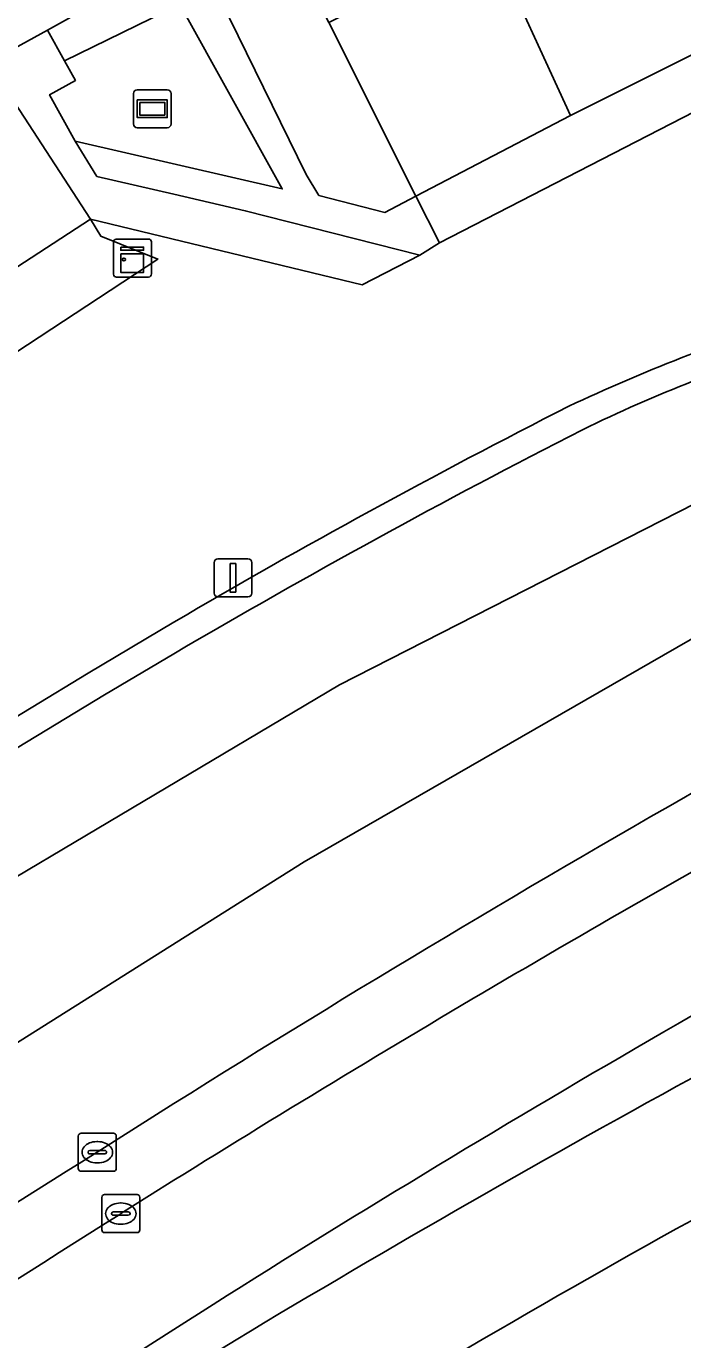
# Model space of a CAD drawing. Extents: x 156412 to 157779, y 382335 to 383768.
# Drawn here: x 157496.12 to 157513.38, y 382985.21 to 383019.74 of the extents above; entities that cross this region are included whole.
import ezdxf

# ---------------------------------------------------------------- set-up
doc = ezdxf.new("R2010")
doc.units = 0
for name, color, linetype in [('IMGEO_Berm_groen', 7, 'Continuous'), ('IMGEO_Berm_open', 7, 'Continuous'), ('IMGEO_Groenvoorziening', 7, 'Continuous'), ('IMGEO_Informatiebord', 7, 'Continuous'), ('IMGEO_Kast', 7, 'Continuous'), ('IMGEO_Kolk', 7, 'Continuous'), ('IMGEO_Lichtmast', 7, 'Continuous'), ('IMGEO_OVBaan_gesloten', 7, 'Continuous'), ('IMGEO_Parkeervlak_gesloten', 7, 'Continuous'), ('IMGEO_Parkeervlak_open', 7, 'Continuous'), ('IMGEO_Rijbaan_lokaal_gesloten', 7, 'Continuous'), ('IMGEO_Rijbaan_lokaal_open', 7, 'Continuous'), ('IMGEO_Rijbaan_regionaal_gesloten', 7, 'Continuous'), ('IMGEO_Verkeerseiland_open', 7, 'Continuous'), ('IMGEO_Voetpad_open', 7, 'Continuous')]:
    doc.layers.add(name, color=color, linetype=linetype)

msp = doc.modelspace()

# ---------------------------------------------------------------- linework, layer by layer
at = {"layer": 'IMGEO_Berm_groen'}
for points in [[(157521.303, 383021.411), (157506.982, 383014.042), (157506.471, 383013.72), (157504.951, 383012.942), (157497.808, 383014.669), (157498.076, 383014.218), (157499.578, 383013.619), (157495.54, 383010.963), (157490.795, 383007.842), (157481.623, 383001.956), (157484.825, 382997.012), (157476.254, 382991.64), (157473.96, 382989.921), (157471.201, 382987.855), (157470.566, 382987.381), (157468.435, 382985.793), (157461.525, 382980.641), (157460.226, 382979.598), (157458.936, 382978.542), (157457.656, 382977.475), (157455.677, 382975.849), (157452.824, 382973.504), (157448.099, 382969.405)], [(157493.244, 383000), (157497.744, 383002.73), (157500, 383004.075)], [(157500, 382991.419), (157497.981, 382990.141)], [(157498.601, 382988.525), (157499.36, 382989.002), (157500, 382989.402)]]:
    msp.add_lwpolyline(points, dxfattribs=at)
for centre, radius, start, end in [((157531.307, 382965.24), 49.181, 107.6869, 115.17), ((157598.564, 382835.999), 194.845, 116.90655, 120.38853), ((157703.271, 382667.558), 382.368, 119.60753, 122.1144), ((157700.488, 382668.043), 378.77, 118.78804, 121.95899), ((157672.558, 382702.617), 326.965, 116.18653, 121.20683), ((157647.647, 382750.544), 282.501, 121.99136, 128.187), ((157656.501, 382736.942), 297.029, 122.11342, 128.017)]:
    msp.add_arc(centre, radius, start, end, dxfattribs=at)
at = {"layer": 'IMGEO_Berm_open'}
msp.add_lwpolyline([(157521.303, 383021.411), (157520.769, 383022.478), (157516.482, 383020.414), (157510.433, 383017.392), (157506.362, 383015.269), (157506.982, 383014.042)], close=True, dxfattribs=at)
at = {"layer": 'IMGEO_Groenvoorziening'}
for points in [[(157502.85, 383015.465), (157497.407, 383016.719), (157497.976, 383015.79), (157500, 383015.322), (157501.877, 383014.888), (157506.471, 383013.72), (157506.982, 383014.042), (157506.362, 383015.269), (157505.549, 383014.845), (157503.814, 383015.291), (157503.481, 383015.839), (157500.571, 383021.783), (157497.767, 383020.237), (157496.677, 383019.636), (157497.124, 383018.831), (157500.154, 383020.315)], [(157497.124, 383018.831), (157497.41, 383018.315), (157496.731, 383017.938), (157497.407, 383016.719), (157502.85, 383015.465), (157500.154, 383020.315)]]:
    msp.add_lwpolyline(points, close=True, dxfattribs=at)
at = {"layer": 'IMGEO_Informatiebord'}
for p, q in [((157499.035, 383018.071), (157499.825, 383018.071)), ((157499.825, 383018.071), (157499.035, 383018.071)), ((157498.935, 383017.171), (157498.935, 383017.971)), ((157498.935, 383017.971), (157498.935, 383017.171)), ((157499.925, 383017.971), (157499.925, 383017.171)), ((157499.925, 383017.171), (157499.925, 383017.971)), ((157499.825, 383017.071), (157499.035, 383017.071)), ((157499.035, 383017.071), (157499.825, 383017.071))]:
    msp.add_line(p, q, dxfattribs=at)
for points in [[(157499.036, 383017.803), (157499.824, 383017.803), (157499.824, 383017.339), (157499.036, 383017.339), (157499.036, 383017.803)], [(157499.101, 383017.738), (157499.101, 383017.404), (157499.759, 383017.404), (157499.759, 383017.738), (157499.101, 383017.738)]]:
    msp.add_lwpolyline(points, dxfattribs=at)
for centre, start, end in [((157499.035, 383017.971), 90, 180), ((157499.035, 383017.971), 90, 180), ((157499.825, 383017.971), 0, 90), ((157499.825, 383017.971), 360, 90), ((157499.035, 383017.171), 180, 270), ((157499.035, 383017.171), 180, 270), ((157499.825, 383017.171), 270, 0), ((157499.825, 383017.171), 270, 0)]:
    msp.add_arc(centre, 0.1, start, end, dxfattribs=at)
at = {"layer": 'IMGEO_Kast'}
for p, q in [((157498.409, 383013.219), (157498.409, 383014.06)), ((157498.409, 383014.06), (157498.409, 383013.219)), ((157498.484, 383014.144), (157499.325, 383014.144)), ((157499.325, 383014.144), (157498.484, 383014.144)), ((157499.409, 383014.069), (157499.409, 383013.228)), ((157499.409, 383013.228), (157499.409, 383014.069)), ((157499.334, 383013.144), (157498.493, 383013.144)), ((157498.493, 383013.144), (157499.334, 383013.144))]:
    msp.add_line(p, q, dxfattribs=at)
for points in [[(157498.604, 383013.934), (157499.204, 383013.934), (157499.204, 383013.849), (157498.604, 383013.849), (157498.604, 383013.934)], [(157498.604, 383013.759), (157499.204, 383013.759), (157499.204, 383013.27), (157498.604, 383013.27), (157498.604, 383013.759)]]:
    msp.add_lwpolyline(points, dxfattribs=at)
msp.add_circle((157498.688, 383013.608), 0.0377, dxfattribs=at)
for centre, start, end in [((157498.487, 383014.066), 92.4484, 184.2845), ((157498.487, 383014.066), 92.4484, 184.2845), ((157499.331, 383014.066), 2.4484, 94.2845), ((157499.331, 383014.066), 2.4484, 94.2845), ((157498.487, 383013.222), 182.4484, 274.2845), ((157498.487, 383013.222), 182.4484, 274.2845), ((157499.331, 383013.222), 272.4484, 4.2845), ((157499.331, 383013.222), 272.4484, 4.2845)]:
    msp.add_arc(centre, 0.0779, start, end, dxfattribs=at)
at = {"layer": 'IMGEO_Kolk'}
for p, q in [((157497.485, 382989.714), (157497.485, 382990.566)), ((157497.56, 382990.64), (157498.412, 382990.64)), ((157498.486, 382990.566), (157498.486, 382989.714)), ((157497.744, 382990.134), (157497.744, 382990.146)), ((157497.787, 382990.183), (157498.185, 382990.183)), ((157497.973, 382990.42), (157497.998, 382990.42)), ((157498.228, 382990.146), (157498.228, 382990.134)), ((157498.182, 382990.097), (157497.784, 382990.097)), ((157497.996, 382989.86), (157497.971, 382989.86)), ((157498.412, 382989.64), (157497.56, 382989.64)), ((157498.104, 382988.1), (157498.104, 382988.952)), ((157498.179, 382989.026), (157499.031, 382989.026)), ((157498.592, 382988.806), (157498.617, 382988.806)), ((157499.105, 382988.952), (157499.105, 382988.1)), ((157498.363, 382988.52), (157498.363, 382988.532)), ((157498.801, 382988.483), (157498.403, 382988.483)), ((157498.406, 382988.569), (157498.804, 382988.569)), ((157498.847, 382988.532), (157498.847, 382988.52)), ((157498.615, 382988.246), (157498.59, 382988.246)), ((157499.031, 382988.026), (157498.179, 382988.026))]:
    msp.add_line(p, q, dxfattribs=at)
for points in [[(157497.485, 382989.714), (157497.485, 382990.566)], [(157497.56, 382990.64), (157498.412, 382990.64)], [(157498.486, 382990.566), (157498.486, 382989.714)], [(157498.412, 382989.64), (157497.56, 382989.64)], [(157498.104, 382988.1), (157498.104, 382988.952)], [(157498.179, 382989.026), (157499.031, 382989.026)], [(157499.105, 382988.952), (157499.105, 382988.1)], [(157499.031, 382988.026), (157498.179, 382988.026)]]:
    msp.add_lwpolyline(points, dxfattribs=at)
for centre, radius, start, end in [((157497.562, 382990.564), 0.0765, 91.552, 178.448), ((157497.562, 382990.564), 0.0765, 91.552, 178.448), ((157498.41, 382990.564), 0.0765, 1.552, 88.448), ((157498.41, 382990.564), 0.0765, 1.552, 88.448), ((157497.784, 382990.143), 0.0403, 85.8775, 175.7526), ((157497.781, 382990.133), 0.0366, 178.938, 274.7102), ((157498.185, 382990.14), 0.043, 264.8664, 352.4533), ((157498.189, 382990.145), 0.0386, 1.7309, 96.639), ((157497.562, 382989.716), 0.0765, 181.552, 268.448), ((157497.562, 382989.716), 0.0765, 181.552, 268.448), ((157498.41, 382989.716), 0.0765, 271.552, 358.448), ((157498.41, 382989.716), 0.0765, 271.552, 358.448), ((157498.181, 382988.95), 0.0765, 91.552, 178.448), ((157498.181, 382988.95), 0.0765, 91.552, 178.448), ((157499.029, 382988.95), 0.0765, 1.552, 88.448), ((157499.029, 382988.95), 0.0765, 1.552, 88.448), ((157498.403, 382988.529), 0.0403, 85.8775, 175.7526), ((157498.4, 382988.519), 0.0366, 178.938, 274.7102), ((157498.804, 382988.526), 0.043, 264.8664, 352.4533), ((157498.808, 382988.531), 0.0386, 1.7309, 96.639), ((157498.181, 382988.102), 0.0765, 181.552, 268.448), ((157498.181, 382988.102), 0.0765, 181.552, 268.448), ((157499.029, 382988.102), 0.0765, 271.552, 358.448), ((157499.029, 382988.102), 0.0765, 271.552, 358.448)]:
    msp.add_arc(centre, radius, start, end, dxfattribs=at)
for centre, major_axis, ratio, start_param, end_param in [((157497.972, 382990.14), (-0.387, 0.002), 0.722429, 4.712389, 7.853982), ((157497.997, 382990.14), (-0.39, 0.002), 0.717154, 1.570796, 4.712389), ((157498.591, 382988.526), (-0.387, 0.002), 0.722429, 4.712389, 7.853982), ((157498.616, 382988.526), (-0.39, 0.002), 0.717154, 1.570796, 4.712389)]:
    msp.add_ellipse(centre, major_axis=major_axis, ratio=ratio, start_param=start_param, end_param=end_param, dxfattribs=at)
at = {"layer": 'IMGEO_Lichtmast'}
for p, q in [((157501.159, 383005.738), (157501.949, 383005.738)), ((157501.949, 383005.738), (157501.159, 383005.738)), ((157501.059, 383004.838), (157501.059, 383005.638)), ((157501.059, 383005.638), (157501.059, 383004.838)), ((157502.049, 383005.638), (157502.049, 383004.838)), ((157502.049, 383004.838), (157502.049, 383005.638)), ((157501.949, 383004.738), (157501.159, 383004.738)), ((157501.159, 383004.738), (157501.949, 383004.738))]:
    msp.add_line(p, q, dxfattribs=at)
msp.add_lwpolyline([(157501.479, 383005.613), (157501.629, 383005.613), (157501.629, 383004.863), (157501.479, 383004.863), (157501.479, 383005.613)], dxfattribs=at)
for centre, start, end in [((157501.159, 383005.638), 90, 180), ((157501.159, 383005.638), 90, 180), ((157501.949, 383005.638), 0, 90), ((157501.949, 383005.638), 360, 90), ((157501.159, 383004.838), 180, 270), ((157501.159, 383004.838), 180, 270), ((157501.949, 383004.838), 270, 0), ((157501.949, 383004.838), 270, 0)]:
    msp.add_arc(centre, 0.1, start, end, dxfattribs=at)
at = {"layer": 'IMGEO_OVBaan_gesloten'}
for points in [[(157500, 382989.402), (157499.36, 382989.002), (157498.601, 382988.525)], [(157496.827, 382983.453), (157500, 382985.48), (157501.034, 382986.141)], [(157501.634, 382985.211), (157500, 382984.206), (157497.37, 382982.59)]]:
    msp.add_lwpolyline(points, dxfattribs=at)
for centre, radius, start, end in [((157700.488, 382668.043), 378.77, 118.78804, 121.95899), ((157691.648, 382684.217), 357.06, 117.82248, 122.26547), ((157682.872, 382683.307), 352.127, 116.3352, 120.97711), ((157672.558, 382702.617), 326.965, 116.18653, 121.20683), ((157656.501, 382736.942), 297.029, 122.11342, 128.017)]:
    msp.add_arc(centre, radius, start, end, dxfattribs=at)
at = {"layer": 'IMGEO_Parkeervlak_gesloten'}
msp.add_lwpolyline([(157494.501, 383012.525), (157497.808, 383014.669), (157495.126, 383018.78), (157472.567, 383004.124), (157475.101, 382999.951), (157475.213, 383000.024), (157476.957, 383001.154)], close=True, dxfattribs=at)
at = {"layer": 'IMGEO_Parkeervlak_open'}
msp.add_lwpolyline([(157508.335, 383021.955), (157504.074, 383019.842), (157506.362, 383015.269), (157510.433, 383017.392)], close=True, dxfattribs=at)
at = {"layer": 'IMGEO_Rijbaan_lokaal_gesloten'}
msp.add_lwpolyline([(157448.122, 382979.931), (157449.102, 382980.471), (157457.999, 382987.116), (157464.919, 382992.324), (157465.021, 382992.404), (157465.439, 382992.732), (157465.917, 382993.189), (157466.348, 382993.691), (157466.475, 382993.872), (157466.728, 382994.232), (157471.824, 383003.659), (157472.567, 383004.124), (157495.126, 383018.78), (157495.799, 383019.151), (157496.677, 383019.636), (157497.767, 383020.237)], dxfattribs=at)
at = {"layer": 'IMGEO_Rijbaan_lokaal_open'}
msp.add_lwpolyline([(157514.214, 383024.892), (157508.335, 383021.955), (157510.433, 383017.392), (157516.482, 383020.414)], close=True, dxfattribs=at)
at = {"layer": 'IMGEO_Rijbaan_regionaal_gesloten'}
for points in [[(157532.567, 383016.843), (157520.845, 383010.832), (157504.357, 383002.424), (157494.022, 382996.296), (157480.983, 382987.59), (157471.536, 382980.654), (157458.812, 382970.684), (157461.26, 382967.686), (157477.206, 382980.384), (157489.688, 382989.129), (157503.424, 382997.774), (157516.262, 383005.156), (157522.963, 383008.7), (157532.653, 383013.388), (157542.059, 383017.937), (157563.619, 383028.19), (157583.282, 383036.15), (157593.606, 383039.479), (157605.276, 383042.997), (157618.681, 383047.039)], [(157605.276, 383042.997), (157593.606, 383039.479), (157583.282, 383036.15), (157563.619, 383028.19), (157542.059, 383017.937), (157532.653, 383013.388), (157522.963, 383008.7), (157516.262, 383005.156), (157503.424, 382997.774), (157489.688, 382989.129), (157477.206, 382980.384), (157461.26, 382967.686), (157463.426, 382965.008)], [(157475.037, 382986.978), (157460.728, 382976.184), (157459.672, 382975.374), (157458.628, 382974.548), (157457.596, 382973.708), (157456.849, 382973.09), (157458.812, 382970.684), (157471.536, 382980.654), (157480.983, 382987.59), (157494.022, 382996.296), (157504.357, 383002.424), (157520.845, 383010.832), (157532.567, 383016.843)], [(157500, 383003.246), (157498.178, 383002.165), (157494.599, 383000)], [(157497.981, 382990.141), (157500, 382991.419)]]:
    msp.add_lwpolyline(points, dxfattribs=at)
for centre, radius, start, end in [((157528.333, 382973.038), 40.153, 106.8725, 115.9829), ((157606.533, 382821.567), 210.61, 117.05384, 120.38659), ((157703.271, 382667.558), 382.368, 119.60753, 122.1144), ((157647.647, 382750.544), 282.501, 121.99136, 128.187)]:
    msp.add_arc(centre, radius, start, end, dxfattribs=at)
at = {"layer": 'IMGEO_Verkeerseiland_open'}
for points in [[(157500, 383004.075), (157497.744, 383002.73), (157493.244, 383000)], [(157494.599, 383000), (157498.178, 383002.165), (157500, 383003.246)], [(157501.034, 382986.141), (157500, 382985.48), (157496.827, 382983.453)], [(157497.37, 382982.59), (157500, 382984.206), (157501.634, 382985.211)]]:
    msp.add_lwpolyline(points, dxfattribs=at)
for centre, radius, start, end in [((157531.307, 382965.24), 49.181, 107.6869, 115.17), ((157528.333, 382973.038), 40.153, 106.8725, 115.9829), ((157598.564, 382835.999), 194.845, 116.90655, 120.38853), ((157606.533, 382821.567), 210.61, 117.05384, 120.38659), ((157691.648, 382684.217), 357.06, 117.82248, 122.26547), ((157682.872, 382683.307), 352.127, 116.3352, 120.97711)]:
    msp.add_arc(centre, radius, start, end, dxfattribs=at)
at = {"layer": 'IMGEO_Voetpad_open'}
for points in [[(157504.074, 383019.842), (157502.952, 383022.085), (157507.138, 383024.265), (157506.834, 383024.901), (157502.629, 383022.808), (157500.832, 383021.913), (157500.571, 383021.783), (157503.481, 383015.839), (157503.814, 383015.291), (157505.549, 383014.845), (157506.362, 383015.269)], [(157501.877, 383014.888), (157500, 383015.322), (157497.976, 383015.79), (157497.407, 383016.719), (157496.731, 383017.938), (157497.41, 383018.315), (157497.124, 383018.831), (157496.677, 383019.636), (157495.799, 383019.151), (157495.126, 383018.78), (157497.808, 383014.669), (157504.951, 383012.942), (157506.471, 383013.72)], [(157499.578, 383013.619), (157498.076, 383014.218), (157497.808, 383014.669), (157494.501, 383012.525), (157495.54, 383010.963)]]:
    msp.add_lwpolyline(points, close=True, dxfattribs=at)

doc.saveas('drawing.dxf')
